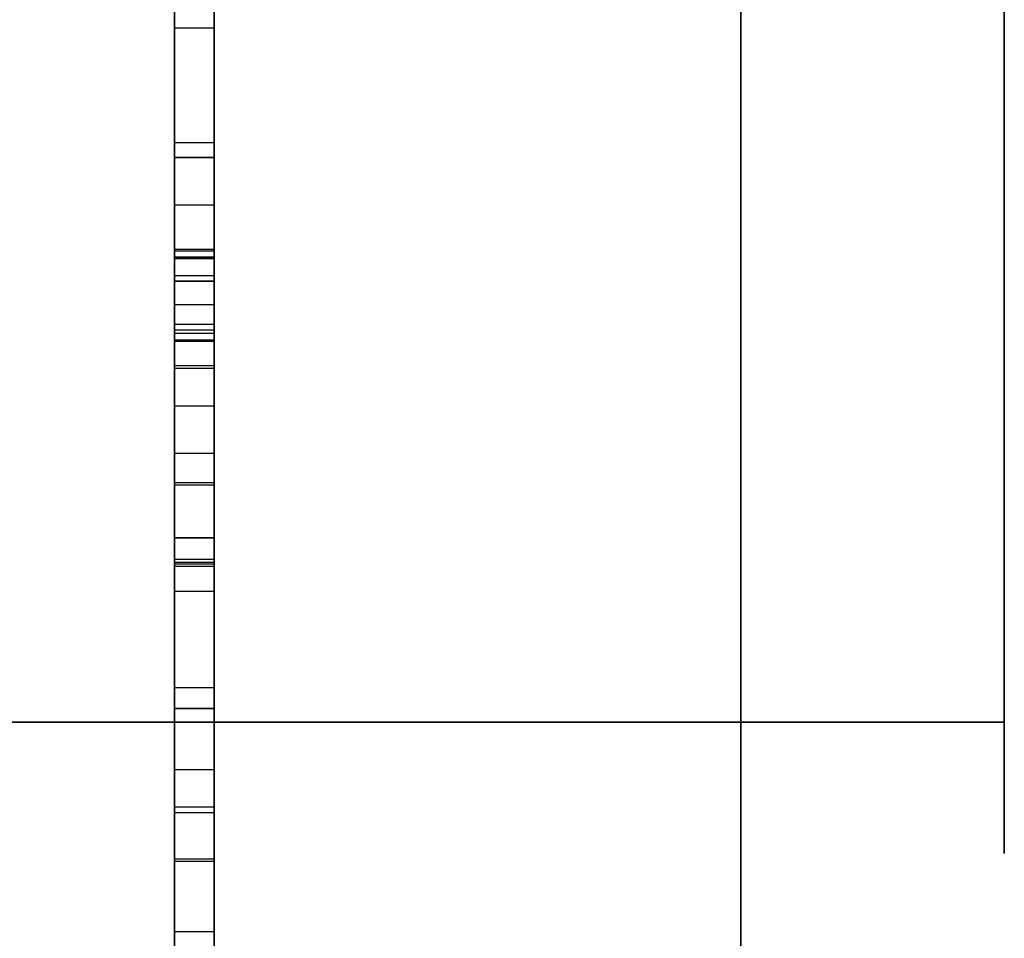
# Model space of a CAD drawing. Header units: millimetres. Extents: x 0 to 1524, y 0 to 1016.
# Tile 292 of 352: x 1394.218 to 1394.965, y 393.902 to 394.6. Entities that reach past the tile are written whole.
import ezdxf

# ---------------------------------------------------------------- set-up
doc = ezdxf.new("R2010")
doc.units = ezdxf.units.MM
doc.header["$LTSCALE"] = 83.82
doc.layers.get('0').update_dxf_attribs({"linetype": 'CONTINUOUS'})

msp = doc.modelspace()

# ---------------------------------------------------------------- linework, layer by layer
at = {"color": 6, "linetype": 'CONTINUOUS'}
for p, q in [((1394.36537, 400.25665), (1394.36537, 393.75665)), ((1394.36537, 393.75665), (1394.36537, 400.25665)), ((1394.36537, 400.25665), (1394.36537, 393.75665)), ((1394.36537, 393.75665), (1394.36537, 400.25665)), ((1394.36537, 400.25665), (1394.36537, 393.75665)), ((1394.36537, 393.75665), (1394.36537, 400.25665)), ((1394.36537, 400.25665), (1394.36537, 393.75665)), ((1394.36537, 393.75665), (1394.36537, 400.25665)), ((1394.76537, 394.86665), (1394.76537, 394.06665)), ((1394.76537, 394.06665), (1394.76537, 394.86665)), ((1394.76537, 394.86665), (1394.76537, 394.06665)), ((1394.76537, 394.86665), (1394.76537, 394.06665)), ((1394.76537, 394.86665), (1394.76537, 394.06665)), ((1394.76537, 394.06665), (1394.76537, 394.86665)), ((1394.76537, 394.86665), (1394.76537, 394.06665)), ((1394.76537, 394.86665), (1394.76537, 394.06665)), ((1394.76537, 394.86665), (1394.76537, 394.06665)), ((1394.76537, 394.06665), (1394.76537, 394.86665)), ((1394.76537, 394.86665), (1394.76537, 394.06665)), ((1394.76537, 394.86665), (1394.76537, 394.06665)), ((1394.76537, 394.86665), (1394.76537, 394.06665)), ((1394.76537, 394.06665), (1394.76537, 394.86665)), ((1394.76537, 394.86665), (1394.76537, 394.06665)), ((1394.76537, 394.86665), (1394.76537, 394.06665)), ((1394.96537, 394.86665), (1394.96537, 394.06665)), ((1394.96537, 394.06665), (1394.96537, 394.86665)), ((1394.96537, 394.86665), (1394.96537, 394.06665)), ((1394.96537, 394.06665), (1394.96537, 394.86665)), ((1394.96537, 394.86665), (1394.96537, 394.06665)), ((1394.96537, 394.06665), (1394.96537, 394.86665)), ((1394.96537, 394.86665), (1394.96537, 394.06665)), ((1394.96537, 394.06665), (1394.96537, 394.86665)), ((1394.33537, 394.66962), (1394.33537, 394.59369)), ((1394.33537, 394.66962), (1394.33537, 394.59369)), ((1394.33537, 394.66962), (1394.33537, 394.59369)), ((1394.33537, 394.66962), (1394.33537, 394.59369)), ((1394.36537, 394.59369), (1394.36537, 394.66962)), ((1394.36537, 394.59369), (1394.36537, 394.66962)), ((1394.36537, 394.59369), (1394.36537, 394.66962)), ((1394.36537, 394.59369), (1394.36537, 394.66962)), ((1394.33537, 394.41985), (1394.33537, 394.62239)), ((1394.33537, 394.41985), (1394.33537, 394.62239)), ((1394.33537, 394.41985), (1394.33537, 394.62239)), ((1394.33537, 394.41985), (1394.33537, 394.62239)), ((1394.36537, 394.62239), (1394.36537, 394.41985)), ((1394.36537, 394.62239), (1394.36537, 394.41985)), ((1394.36537, 394.62239), (1394.36537, 394.41985)), ((1394.36537, 394.62239), (1394.36537, 394.41985)), ((1394.33537, 394.59369), (1394.33537, 394.41846)), ((1394.36537, 394.59369), (1394.33537, 394.59369)), ((1394.33537, 394.59369), (1394.33537, 394.41846)), ((1394.36537, 394.59369), (1394.33537, 394.59369)), ((1394.33537, 394.59369), (1394.33537, 394.41846)), ((1394.36537, 394.59369), (1394.33537, 394.59369)), ((1394.33537, 394.59369), (1394.33537, 394.41846)), ((1394.36537, 394.59369), (1394.33537, 394.59369)), ((1394.36537, 394.41846), (1394.36537, 394.59369)), ((1394.36537, 394.41846), (1394.36537, 394.59369)), ((1394.36537, 394.41846), (1394.36537, 394.59369)), ((1394.36537, 394.41846), (1394.36537, 394.59369)), ((1394.33537, 394.50665), (1394.33537, 394.49554)), ((1394.33537, 394.49554), (1394.33537, 394.50665)), ((1394.36537, 394.50665), (1394.33537, 394.50665)), ((1394.33537, 394.50665), (1394.33537, 394.49554)), ((1394.33537, 394.49554), (1394.33537, 394.50665)), ((1394.36537, 394.50665), (1394.33537, 394.50665)), ((1394.33537, 394.50665), (1394.33537, 394.49554)), ((1394.33537, 394.49554), (1394.33537, 394.50665)), ((1394.36537, 394.50665), (1394.33537, 394.50665)), ((1394.33537, 394.50665), (1394.33537, 394.49554)), ((1394.33537, 394.49554), (1394.33537, 394.50665)), ((1394.36537, 394.50665), (1394.33537, 394.50665)), ((1394.36537, 394.50665), (1394.36537, 394.49554)), ((1394.36537, 394.49554), (1394.36537, 394.50665)), ((1394.36537, 394.50665), (1394.36537, 394.49554)), ((1394.36537, 394.49554), (1394.36537, 394.50665)), ((1394.36537, 394.50665), (1394.36537, 394.49554)), ((1394.36537, 394.49554), (1394.36537, 394.50665)), ((1394.36537, 394.50665), (1394.36537, 394.49554)), ((1394.36537, 394.49554), (1394.36537, 394.50665)), ((1394.33537, 394.49554), (1394.33537, 394.4592)), ((1394.36537, 394.49554), (1394.33537, 394.49554)), ((1394.33537, 394.49554), (1394.33537, 394.4592)), ((1394.36537, 394.49554), (1394.33537, 394.49554)), ((1394.33537, 394.49554), (1394.33537, 394.4592)), ((1394.36537, 394.49554), (1394.33537, 394.49554)), ((1394.33537, 394.49554), (1394.33537, 394.4592)), ((1394.36537, 394.49554), (1394.33537, 394.49554)), ((1394.36537, 394.4592), (1394.36537, 394.49554)), ((1394.36537, 394.4592), (1394.36537, 394.49554)), ((1394.36537, 394.4592), (1394.36537, 394.49554)), ((1394.36537, 394.4592), (1394.36537, 394.49554)), ((1394.33537, 394.42587), (1394.33537, 394.18652)), ((1394.33537, 394.42587), (1394.33537, 394.18652)), ((1394.33537, 394.42587), (1394.33537, 394.18652)), ((1394.33537, 394.42587), (1394.33537, 394.18652)), ((1394.33537, 394.24832), (1394.33537, 394.42425)), ((1394.33537, 394.24832), (1394.33537, 394.42425)), ((1394.33537, 394.24832), (1394.33537, 394.42425)), ((1394.33537, 394.24832), (1394.33537, 394.42425)), ((1394.36537, 394.18652), (1394.36537, 394.42587)), ((1394.36537, 394.18652), (1394.36537, 394.42587)), ((1394.36537, 394.18652), (1394.36537, 394.42587)), ((1394.36537, 394.18652), (1394.36537, 394.42587)), ((1394.36537, 394.42425), (1394.36537, 394.24832)), ((1394.36537, 394.42425), (1394.36537, 394.24832)), ((1394.36537, 394.42425), (1394.36537, 394.24832)), ((1394.36537, 394.42425), (1394.36537, 394.24832)), ((1394.33537, 394.18466), (1394.33537, 394.41985)), ((1394.36537, 394.41985), (1394.33537, 394.41985)), ((1394.33537, 394.18466), (1394.33537, 394.41985)), ((1394.36537, 394.41985), (1394.33537, 394.41985)), ((1394.33537, 394.18466), (1394.33537, 394.41985)), ((1394.36537, 394.41985), (1394.33537, 394.41985)), ((1394.33537, 394.18466), (1394.33537, 394.41985)), ((1394.36537, 394.41985), (1394.33537, 394.41985)), ((1394.33537, 394.41979), (1394.33537, 393.82229)), ((1394.33537, 393.73313), (1394.33537, 394.41979)), ((1394.33537, 394.41979), (1394.33537, 393.82229)), ((1394.33537, 393.73313), (1394.33537, 394.41979)), ((1394.33537, 394.41979), (1394.33537, 393.82229)), ((1394.33537, 393.73313), (1394.33537, 394.41979)), ((1394.33537, 394.41979), (1394.33537, 393.82229)), ((1394.33537, 393.73313), (1394.33537, 394.41979)), ((1394.33537, 394.41846), (1394.33537, 394.24647)), ((1394.36537, 394.41846), (1394.33537, 394.41846)), ((1394.33537, 394.41846), (1394.33537, 394.24647)), ((1394.36537, 394.41846), (1394.33537, 394.41846)), ((1394.33537, 394.41846), (1394.33537, 394.24647)), ((1394.36537, 394.41846), (1394.33537, 394.41846)), ((1394.33537, 394.41846), (1394.33537, 394.24647)), ((1394.36537, 394.41846), (1394.33537, 394.41846)), ((1394.36537, 394.41985), (1394.36537, 394.18466)), ((1394.36537, 394.41985), (1394.36537, 394.18466)), ((1394.36537, 394.41985), (1394.36537, 394.18466)), ((1394.36537, 394.41985), (1394.36537, 394.18466)), ((1394.36537, 394.41979), (1394.36537, 393.73313)), ((1394.36537, 393.82229), (1394.36537, 394.41979)), ((1394.36537, 394.41979), (1394.36537, 393.73313)), ((1394.36537, 393.82229), (1394.36537, 394.41979)), ((1394.36537, 394.41979), (1394.36537, 393.73313)), ((1394.36537, 393.82229), (1394.36537, 394.41979)), ((1394.36537, 394.41979), (1394.36537, 393.73313)), ((1394.36537, 393.82229), (1394.36537, 394.41979)), ((1394.36537, 394.24647), (1394.36537, 394.41846)), ((1394.36537, 394.24647), (1394.36537, 394.41846)), ((1394.36537, 394.24647), (1394.36537, 394.41846)), ((1394.36537, 394.24647), (1394.36537, 394.41846)), ((1394.33537, 394.4056), (1394.33537, 394.38383)), ((1394.33537, 394.35562), (1394.33537, 394.4056)), ((1394.36537, 394.4056), (1394.33537, 394.4056)), ((1394.36537, 394.4056), (1394.33537, 394.4056)), ((1394.33537, 394.4056), (1394.33537, 394.38383)), ((1394.33537, 394.35562), (1394.33537, 394.4056)), ((1394.36537, 394.4056), (1394.33537, 394.4056)), ((1394.36537, 394.4056), (1394.33537, 394.4056)), ((1394.33537, 394.4056), (1394.33537, 394.38383)), ((1394.33537, 394.35562), (1394.33537, 394.4056)), ((1394.36537, 394.4056), (1394.33537, 394.4056)), ((1394.36537, 394.4056), (1394.33537, 394.4056)), ((1394.33537, 394.4056), (1394.33537, 394.38383)), ((1394.33537, 394.35562), (1394.33537, 394.4056)), ((1394.36537, 394.4056), (1394.33537, 394.4056)), ((1394.36537, 394.4056), (1394.33537, 394.4056)), ((1394.36537, 394.4056), (1394.36537, 394.35562)), ((1394.36537, 394.4056), (1394.36537, 394.38383)), ((1394.36537, 394.4056), (1394.36537, 394.35562)), ((1394.36537, 394.4056), (1394.36537, 394.38383)), ((1394.36537, 394.4056), (1394.36537, 394.35562)), ((1394.36537, 394.4056), (1394.36537, 394.38383)), ((1394.36537, 394.4056), (1394.36537, 394.35562)), ((1394.36537, 394.4056), (1394.36537, 394.38383)), ((1394.33537, 394.38383), (1394.33537, 394.35675)), ((1394.33537, 394.38383), (1394.36537, 394.38383)), ((1394.33537, 394.38383), (1394.33537, 394.35675)), ((1394.33537, 394.38383), (1394.36537, 394.38383)), ((1394.33537, 394.38383), (1394.33537, 394.35675)), ((1394.33537, 394.38383), (1394.36537, 394.38383)), ((1394.33537, 394.38383), (1394.33537, 394.35675)), ((1394.33537, 394.38383), (1394.36537, 394.38383)), ((1394.36537, 394.35675), (1394.36537, 394.38383)), ((1394.36537, 394.35675), (1394.36537, 394.38383)), ((1394.36537, 394.35675), (1394.36537, 394.38383)), ((1394.36537, 394.35675), (1394.36537, 394.38383)), ((1394.33537, 394.36868), (1394.33537, 394.18794)), ((1394.33537, 394.36207), (1394.33537, 394.36868)), ((1394.36537, 394.36868), (1394.33537, 394.36868)), ((1394.33537, 394.36868), (1394.33537, 394.18794)), ((1394.33537, 394.36207), (1394.33537, 394.36868)), ((1394.36537, 394.36868), (1394.33537, 394.36868)), ((1394.33537, 394.36868), (1394.33537, 394.18794)), ((1394.33537, 394.36207), (1394.33537, 394.36868)), ((1394.36537, 394.36868), (1394.33537, 394.36868)), ((1394.33537, 394.36868), (1394.33537, 394.18794)), ((1394.33537, 394.36207), (1394.33537, 394.36868)), ((1394.36537, 394.36868), (1394.33537, 394.36868)), ((1394.33537, 394.36449), (1394.33537, 394.33724)), ((1394.33537, 394.36449), (1394.33537, 393.75828)), ((1394.33537, 394.36449), (1394.33537, 394.33724)), ((1394.33537, 394.36449), (1394.33537, 393.75828)), ((1394.33537, 394.36449), (1394.33537, 394.33724)), ((1394.33537, 394.36449), (1394.33537, 393.75828)), ((1394.33537, 394.36449), (1394.33537, 394.33724)), ((1394.33537, 394.36449), (1394.33537, 393.75828)), ((1394.36537, 394.36868), (1394.36537, 394.36207)), ((1394.36537, 394.18794), (1394.36537, 394.36868)), ((1394.36537, 394.36868), (1394.36537, 394.36207)), ((1394.36537, 394.18794), (1394.36537, 394.36868)), ((1394.36537, 394.36868), (1394.36537, 394.36207)), ((1394.36537, 394.18794), (1394.36537, 394.36868)), ((1394.36537, 394.36868), (1394.36537, 394.36207)), ((1394.36537, 394.18794), (1394.36537, 394.36868)), ((1394.36537, 394.33724), (1394.36537, 394.36449)), ((1394.36537, 394.36449), (1394.36537, 393.75828)), ((1394.36537, 394.33724), (1394.36537, 394.36449)), ((1394.36537, 394.36449), (1394.36537, 393.75828)), ((1394.36537, 394.33724), (1394.36537, 394.36449)), ((1394.36537, 394.36449), (1394.36537, 393.75828)), ((1394.36537, 394.33724), (1394.36537, 394.36449)), ((1394.36537, 394.36449), (1394.36537, 393.75828)), ((1394.33537, 394.35675), (1394.33537, 394.27065)), ((1394.36537, 394.35675), (1394.33537, 394.35675)), ((1394.33537, 394.35675), (1394.33537, 394.27065)), ((1394.36537, 394.35675), (1394.33537, 394.35675)), ((1394.33537, 394.35675), (1394.33537, 394.27065)), ((1394.36537, 394.35675), (1394.33537, 394.35675)), ((1394.33537, 394.35675), (1394.33537, 394.27065)), ((1394.36537, 394.35675), (1394.33537, 394.35675)), ((1394.36537, 394.35562), (1394.33537, 394.35562)), ((1394.33537, 394.1902), (1394.33537, 394.35562)), ((1394.36537, 394.35562), (1394.33537, 394.35562)), ((1394.33537, 394.1902), (1394.33537, 394.35562)), ((1394.36537, 394.35562), (1394.33537, 394.35562)), ((1394.33537, 394.1902), (1394.33537, 394.35562)), ((1394.36537, 394.35562), (1394.33537, 394.35562)), ((1394.33537, 394.1902), (1394.33537, 394.35562)), ((1394.36537, 394.27065), (1394.36537, 394.35675)), ((1394.36537, 394.27065), (1394.36537, 394.35675)), ((1394.36537, 394.27065), (1394.36537, 394.35675)), ((1394.36537, 394.27065), (1394.36537, 394.35675)), ((1394.36537, 394.35562), (1394.36537, 394.1902)), ((1394.36537, 394.35562), (1394.36537, 394.1902)), ((1394.36537, 394.35562), (1394.36537, 394.1902)), ((1394.36537, 394.35562), (1394.36537, 394.1902)), ((1394.33537, 394.33724), (1394.33537, 394.20665)), ((1394.36537, 394.33724), (1394.33537, 394.33724)), ((1394.33537, 394.33724), (1394.33537, 394.20665)), ((1394.36537, 394.33724), (1394.33537, 394.33724)), ((1394.33537, 394.33724), (1394.33537, 394.20665)), ((1394.36537, 394.33724), (1394.33537, 394.33724)), ((1394.33537, 394.33724), (1394.33537, 394.20665)), ((1394.36537, 394.33724), (1394.33537, 394.33724)), ((1394.33537, 394.20665), (1394.33537, 394.33514)), ((1394.33537, 394.20665), (1394.33537, 394.33514)), ((1394.33537, 394.20665), (1394.33537, 394.33514)), ((1394.33537, 394.20665), (1394.33537, 394.33514)), ((1394.36537, 394.20665), (1394.36537, 394.33724)), ((1394.36537, 394.20665), (1394.36537, 394.33724)), ((1394.36537, 394.20665), (1394.36537, 394.33724)), ((1394.36537, 394.20665), (1394.36537, 394.33724)), ((1394.36537, 394.33514), (1394.36537, 394.20665)), ((1394.36537, 394.33514), (1394.36537, 394.20665)), ((1394.36537, 394.33514), (1394.36537, 394.20665)), ((1394.36537, 394.33514), (1394.36537, 394.20665)), ((1394.33537, 394.30661), (1394.33537, 393.90725)), ((1394.33537, 393.90725), (1394.33537, 394.30661)), ((1394.36537, 394.30661), (1394.33537, 394.30661)), ((1394.33537, 394.30661), (1394.33537, 393.90725)), ((1394.33537, 393.90725), (1394.33537, 394.30661)), ((1394.36537, 394.30661), (1394.33537, 394.30661)), ((1394.33537, 394.30661), (1394.33537, 393.90725)), ((1394.33537, 393.90725), (1394.33537, 394.30661)), ((1394.36537, 394.30661), (1394.33537, 394.30661)), ((1394.33537, 394.30661), (1394.33537, 393.90725)), ((1394.33537, 393.90725), (1394.33537, 394.30661)), ((1394.36537, 394.30661), (1394.33537, 394.30661)), ((1394.36537, 394.30661), (1394.36537, 393.90725)), ((1394.36537, 393.90725), (1394.36537, 394.30661)), ((1394.36537, 394.30661), (1394.36537, 393.90725)), ((1394.36537, 393.90725), (1394.36537, 394.30661)), ((1394.36537, 394.30661), (1394.36537, 393.90725)), ((1394.36537, 393.90725), (1394.36537, 394.30661)), ((1394.36537, 394.30661), (1394.36537, 393.90725)), ((1394.36537, 393.90725), (1394.36537, 394.30661)), ((1394.33537, 394.16591), (1394.33537, 394.24832)), ((1394.36537, 394.24832), (1394.33537, 394.24832)), ((1394.33537, 394.16591), (1394.33537, 394.24832)), ((1394.36537, 394.24832), (1394.33537, 394.24832)), ((1394.33537, 394.16591), (1394.33537, 394.24832)), ((1394.36537, 394.24832), (1394.33537, 394.24832)), ((1394.33537, 394.16591), (1394.33537, 394.24832)), ((1394.36537, 394.24832), (1394.33537, 394.24832)), ((1394.33537, 394.24647), (1394.33537, 394.16591)), ((1394.36537, 394.24647), (1394.33537, 394.24647)), ((1394.33537, 394.24647), (1394.33537, 394.16591)), ((1394.36537, 394.24647), (1394.33537, 394.24647)), ((1394.33537, 394.24647), (1394.33537, 394.16591)), ((1394.36537, 394.24647), (1394.33537, 394.24647)), ((1394.33537, 394.24647), (1394.33537, 394.16591)), ((1394.36537, 394.24647), (1394.33537, 394.24647)), ((1394.36537, 394.24832), (1394.36537, 394.16591)), ((1394.36537, 394.24832), (1394.36537, 394.16591)), ((1394.36537, 394.24832), (1394.36537, 394.16591)), ((1394.36537, 394.24832), (1394.36537, 394.16591)), ((1394.36537, 394.16591), (1394.36537, 394.24647)), ((1394.36537, 394.16591), (1394.36537, 394.24647)), ((1394.36537, 394.16591), (1394.36537, 394.24647)), ((1394.36537, 394.16591), (1394.36537, 394.24647)), ((1394.33537, 394.20665), (1394.36537, 394.20665)), ((1394.33537, 394.20665), (1394.36537, 394.20665)), ((1394.33537, 394.20665), (1394.36537, 394.20665)), ((1394.33537, 394.20665), (1394.36537, 394.20665)), ((1394.36537, 394.1902), (1394.33537, 394.1902)), ((1394.33537, 394.03027), (1394.33537, 394.1902)), ((1394.36537, 394.1902), (1394.33537, 394.1902)), ((1394.33537, 394.03027), (1394.33537, 394.1902)), ((1394.36537, 394.1902), (1394.33537, 394.1902)), ((1394.33537, 394.03027), (1394.33537, 394.1902)), ((1394.36537, 394.1902), (1394.33537, 394.1902)), ((1394.33537, 394.03027), (1394.33537, 394.1902)), ((1394.33537, 394.18794), (1394.33537, 393.99754)), ((1394.36537, 394.18794), (1394.33537, 394.18794)), ((1394.33537, 394.18794), (1394.33537, 393.99754)), ((1394.36537, 394.18794), (1394.33537, 394.18794)), ((1394.33537, 394.18794), (1394.33537, 393.99754)), ((1394.36537, 394.18794), (1394.33537, 394.18794)), ((1394.33537, 394.18794), (1394.33537, 393.99754)), ((1394.36537, 394.18794), (1394.33537, 394.18794)), ((1394.33537, 394.18652), (1394.33537, 394.07702)), ((1394.36537, 394.18652), (1394.33537, 394.18652)), ((1394.33537, 394.18652), (1394.33537, 394.07702)), ((1394.36537, 394.18652), (1394.33537, 394.18652)), ((1394.33537, 394.18652), (1394.33537, 394.07702)), ((1394.36537, 394.18652), (1394.33537, 394.18652)), ((1394.33537, 394.18652), (1394.33537, 394.07702)), ((1394.36537, 394.18652), (1394.33537, 394.18652)), ((1394.33537, 394.07702), (1394.33537, 394.18466)), ((1394.36537, 394.18466), (1394.33537, 394.18466)), ((1394.33537, 394.07702), (1394.33537, 394.18466)), ((1394.36537, 394.18466), (1394.33537, 394.18466)), ((1394.33537, 394.07702), (1394.33537, 394.18466)), ((1394.36537, 394.18466), (1394.33537, 394.18466)), ((1394.33537, 394.07702), (1394.33537, 394.18466)), ((1394.36537, 394.18466), (1394.33537, 394.18466)), ((1394.36537, 394.1902), (1394.36537, 394.03027)), ((1394.36537, 394.1902), (1394.36537, 394.03027)), ((1394.36537, 394.1902), (1394.36537, 394.03027)), ((1394.36537, 394.1902), (1394.36537, 394.03027)), ((1394.36537, 393.99754), (1394.36537, 394.18794)), ((1394.36537, 393.99754), (1394.36537, 394.18794)), ((1394.36537, 393.99754), (1394.36537, 394.18794)), ((1394.36537, 393.99754), (1394.36537, 394.18794)), ((1394.36537, 394.07702), (1394.36537, 394.18652)), ((1394.36537, 394.07702), (1394.36537, 394.18652)), ((1394.36537, 394.07702), (1394.36537, 394.18652)), ((1394.36537, 394.07702), (1394.36537, 394.18652)), ((1394.36537, 394.18466), (1394.36537, 394.07702)), ((1394.36537, 394.18466), (1394.36537, 394.07702)), ((1394.36537, 394.18466), (1394.36537, 394.07702)), ((1394.36537, 394.18466), (1394.36537, 394.07702)), ((1394.36537, 394.16591), (1394.33537, 394.16591)), ((1394.36537, 394.16591), (1394.33537, 394.16591)), ((1394.36537, 394.16591), (1394.33537, 394.16591)), ((1394.36537, 394.16591), (1394.33537, 394.16591)), ((1394.33537, 394.07702), (1394.33537, 394.09253)), ((1394.33537, 394.07702), (1394.33537, 394.09253)), ((1394.33537, 394.07702), (1394.33537, 394.09253)), ((1394.33537, 394.07702), (1394.33537, 394.09253)), ((1394.36537, 394.09253), (1394.36537, 394.07702)), ((1394.36537, 394.09253), (1394.36537, 394.07702)), ((1394.36537, 394.09253), (1394.36537, 394.07702)), ((1394.36537, 394.09253), (1394.36537, 394.07702)), ((1394.36537, 394.07702), (1394.33537, 394.07702)), ((1394.36537, 394.07702), (1394.33537, 394.07702)), ((1394.36537, 394.07702), (1394.33537, 394.07702)), ((1394.36537, 394.07702), (1394.33537, 394.07702)), ((1394.76537, 394.06665), (1392.92145, 394.06665)), ((1392.92145, 394.06665), (1394.76537, 394.06665)), ((1394.76537, 394.06665), (1392.92145, 394.06665)), ((1392.92145, 394.06665), (1394.76537, 394.06665)), ((1394.76537, 394.06665), (1392.92145, 394.06665)), ((1392.92145, 394.06665), (1394.76537, 394.06665)), ((1394.76537, 394.06665), (1392.92145, 394.06665)), ((1392.92145, 394.06665), (1394.76537, 394.06665)), ((1392.96537, 394.06665), (1394.76537, 394.06665)), ((1394.76537, 394.06665), (1392.96537, 394.06665)), ((1392.96537, 394.06665), (1394.76537, 394.06665)), ((1394.76537, 394.06665), (1392.96537, 394.06665)), ((1392.96537, 394.06665), (1394.76537, 394.06665)), ((1394.76537, 394.06665), (1392.96537, 394.06665)), ((1392.96537, 394.06665), (1394.76537, 394.06665)), ((1394.76537, 394.06665), (1392.96537, 394.06665)), ((1394.76537, 394.06665), (1394.76537, 393.75665)), ((1394.76537, 393.75665), (1394.76537, 394.06665)), ((1394.76537, 394.06665), (1394.76537, 393.75665)), ((1394.76537, 393.75665), (1394.76537, 394.06665)), ((1394.76537, 394.06665), (1394.76537, 393.75665)), ((1394.76537, 393.75665), (1394.76537, 394.06665)), ((1394.76537, 394.06665), (1394.76537, 393.75665)), ((1394.76537, 393.75665), (1394.76537, 394.06665)), ((1394.76537, 394.06665), (1394.76537, 393.75665)), ((1394.76537, 393.75665), (1394.76537, 394.06665)), ((1394.76537, 394.06665), (1394.76537, 393.75665)), ((1394.76537, 393.75665), (1394.76537, 394.06665)), ((1394.76537, 394.06665), (1394.76537, 393.75665)), ((1394.76537, 393.75665), (1394.76537, 394.06665)), ((1394.76537, 394.06665), (1394.76537, 393.75665)), ((1394.76537, 393.75665), (1394.76537, 394.06665)), ((1394.36537, 394.03027), (1394.33537, 394.03027)), ((1394.33537, 393.96062), (1394.33537, 394.03027)), ((1394.36537, 394.03027), (1394.33537, 394.03027)), ((1394.33537, 393.96062), (1394.33537, 394.03027)), ((1394.36537, 394.03027), (1394.33537, 394.03027)), ((1394.33537, 393.96062), (1394.33537, 394.03027)), ((1394.36537, 394.03027), (1394.33537, 394.03027)), ((1394.33537, 393.96062), (1394.33537, 394.03027)), ((1394.36537, 394.03027), (1394.36537, 393.96062)), ((1394.36537, 394.03027), (1394.36537, 393.96062)), ((1394.36537, 394.03027), (1394.36537, 393.96062)), ((1394.36537, 394.03027), (1394.36537, 393.96062)), ((1394.33537, 393.99754), (1394.33537, 394.00189)), ((1394.33537, 393.99754), (1394.33537, 394.00189)), ((1394.33537, 393.99754), (1394.33537, 394.00189)), ((1394.33537, 393.99754), (1394.33537, 394.00189)), ((1394.36537, 393.99754), (1394.33537, 393.99754)), ((1394.36537, 393.99754), (1394.33537, 393.99754)), ((1394.36537, 393.99754), (1394.33537, 393.99754)), ((1394.36537, 393.99754), (1394.33537, 393.99754)), ((1394.36537, 394.00189), (1394.36537, 393.99754)), ((1394.36537, 394.00189), (1394.36537, 393.99754)), ((1394.36537, 394.00189), (1394.36537, 393.99754)), ((1394.36537, 394.00189), (1394.36537, 393.99754)), ((1394.33537, 393.96271), (1394.33537, 393.96062)), ((1394.33537, 393.96271), (1394.33537, 393.96062)), ((1394.33537, 393.96271), (1394.33537, 393.96062)), ((1394.33537, 393.96271), (1394.33537, 393.96062)), ((1394.36537, 393.96062), (1394.33537, 393.96062)), ((1394.36537, 393.96062), (1394.33537, 393.96062)), ((1394.36537, 393.96062), (1394.33537, 393.96062)), ((1394.36537, 393.96062), (1394.33537, 393.96062)), ((1394.36537, 393.96062), (1394.36537, 393.96271)), ((1394.36537, 393.96062), (1394.36537, 393.96271)), ((1394.36537, 393.96062), (1394.36537, 393.96271)), ((1394.36537, 393.96062), (1394.36537, 393.96271)), ((1394.36537, 393.90725), (1394.33537, 393.90725)), ((1394.36537, 393.90725), (1394.33537, 393.90725)), ((1394.36537, 393.90725), (1394.33537, 393.90725)), ((1394.36537, 393.90725), (1394.33537, 393.90725)), ((1394.36537, 393.90725), (1394.33537, 393.90725)), ((1394.36537, 393.90725), (1394.33537, 393.90725)), ((1394.36537, 393.90725), (1394.33537, 393.90725)), ((1394.36537, 393.90725), (1394.33537, 393.90725))]:
    msp.add_line(p, q, dxfattribs=at)
at = {"color": 7, "linetype": 'CONTINUOUS'}
for p, q in [((1394.33537, 394.13466), (1394.33537, 395.23814)), ((1394.33537, 394.13466), (1394.33537, 395.23814)), ((1394.33537, 394.13466), (1394.33537, 395.23814)), ((1394.33537, 394.13466), (1394.33537, 395.23814)), ((1394.36537, 395.23814), (1394.36537, 394.13466)), ((1394.36537, 395.23814), (1394.36537, 394.13466)), ((1394.36537, 395.23814), (1394.36537, 394.13466)), ((1394.36537, 395.23814), (1394.36537, 394.13466)), ((1394.33537, 395.01036), (1394.33537, 394.13675)), ((1394.33537, 395.01036), (1394.33537, 394.13675)), ((1394.33537, 395.01036), (1394.33537, 394.13675)), ((1394.33537, 395.01036), (1394.33537, 394.13675)), ((1394.36537, 394.13675), (1394.36537, 395.01036)), ((1394.36537, 394.13675), (1394.36537, 395.01036)), ((1394.36537, 394.13675), (1394.36537, 395.01036)), ((1394.36537, 394.13675), (1394.36537, 395.01036)), ((1394.76537, 394.86665), (1394.76537, 394.06665)), ((1394.76537, 394.06665), (1394.76537, 394.86665)), ((1394.76537, 394.86665), (1394.76537, 394.06665)), ((1394.76537, 394.06665), (1394.76537, 394.86665)), ((1394.76537, 394.86665), (1394.76537, 394.06665)), ((1394.76537, 394.06665), (1394.76537, 394.86665)), ((1394.76537, 394.86665), (1394.76537, 394.06665)), ((1394.76537, 394.06665), (1394.76537, 394.86665)), ((1394.96537, 394.06665), (1394.96537, 394.86665)), ((1394.96537, 394.86665), (1394.96537, 394.06665)), ((1394.96537, 394.06665), (1394.96537, 394.86665)), ((1394.96537, 394.86665), (1394.96537, 394.06665)), ((1394.96537, 394.06665), (1394.96537, 394.86665)), ((1394.96537, 394.86665), (1394.96537, 394.06665)), ((1394.96537, 394.06665), (1394.96537, 394.86665)), ((1394.96537, 394.86665), (1394.96537, 394.06665)), ((1394.76537, 393.96665), (1394.76537, 394.70665)), ((1394.76537, 394.70665), (1394.76537, 393.96665)), ((1394.76537, 393.96665), (1394.76537, 394.70665)), ((1394.76537, 394.70665), (1394.76537, 393.96665)), ((1394.76537, 393.96665), (1394.76537, 394.70665)), ((1394.76537, 394.70665), (1394.76537, 393.96665)), ((1394.76537, 393.96665), (1394.76537, 394.70665)), ((1394.76537, 394.70665), (1394.76537, 393.96665)), ((1394.96537, 394.70665), (1394.96537, 393.96665)), ((1394.96537, 393.96665), (1394.96537, 394.70665)), ((1394.96537, 394.70665), (1394.96537, 393.96665)), ((1394.96537, 393.96665), (1394.96537, 394.70665)), ((1394.96537, 394.70665), (1394.96537, 393.96665)), ((1394.96537, 393.96665), (1394.96537, 394.70665)), ((1394.96537, 394.70665), (1394.96537, 393.96665)), ((1394.96537, 393.96665), (1394.96537, 394.70665)), ((1394.33537, 394.4592), (1394.33537, 394.49554)), ((1394.33537, 394.49554), (1394.36537, 394.49554)), ((1394.33537, 394.4592), (1394.33537, 394.49554)), ((1394.33537, 394.49554), (1394.36537, 394.49554)), ((1394.33537, 394.4592), (1394.33537, 394.49554)), ((1394.33537, 394.49554), (1394.36537, 394.49554)), ((1394.33537, 394.4592), (1394.33537, 394.49554)), ((1394.33537, 394.49554), (1394.36537, 394.49554)), ((1394.36537, 394.49554), (1394.36537, 394.4592)), ((1394.36537, 394.49554), (1394.36537, 394.4592)), ((1394.36537, 394.49554), (1394.36537, 394.4592)), ((1394.36537, 394.49554), (1394.36537, 394.4592)), ((1394.33537, 394.4592), (1394.33537, 394.42587)), ((1394.33537, 394.42425), (1394.33537, 394.4592)), ((1394.36537, 394.4592), (1394.33537, 394.4592)), ((1394.33537, 394.4592), (1394.33537, 394.42587)), ((1394.33537, 394.42425), (1394.33537, 394.4592)), ((1394.36537, 394.4592), (1394.33537, 394.4592)), ((1394.33537, 394.4592), (1394.33537, 394.42587)), ((1394.33537, 394.42425), (1394.33537, 394.4592)), ((1394.36537, 394.4592), (1394.33537, 394.4592)), ((1394.33537, 394.4592), (1394.33537, 394.42587)), ((1394.33537, 394.42425), (1394.33537, 394.4592)), ((1394.36537, 394.4592), (1394.33537, 394.4592)), ((1394.36537, 394.4592), (1394.36537, 394.42425)), ((1394.36537, 394.42587), (1394.36537, 394.4592)), ((1394.36537, 394.4592), (1394.36537, 394.42425)), ((1394.36537, 394.42587), (1394.36537, 394.4592)), ((1394.36537, 394.4592), (1394.36537, 394.42425)), ((1394.36537, 394.42587), (1394.36537, 394.4592)), ((1394.36537, 394.4592), (1394.36537, 394.42425)), ((1394.36537, 394.42587), (1394.36537, 394.4592)), ((1394.33537, 394.42587), (1394.36537, 394.42587)), ((1394.33537, 394.42587), (1394.36537, 394.42587)), ((1394.33537, 394.42587), (1394.36537, 394.42587)), ((1394.33537, 394.42587), (1394.36537, 394.42587)), ((1394.36537, 394.42425), (1394.33537, 394.42425)), ((1394.36537, 394.42425), (1394.33537, 394.42425)), ((1394.36537, 394.42425), (1394.33537, 394.42425)), ((1394.36537, 394.42425), (1394.33537, 394.42425)), ((1394.33537, 394.41979), (1394.36537, 394.41979)), ((1394.36537, 394.41979), (1394.33537, 394.41979)), ((1394.33537, 394.41979), (1394.36537, 394.41979)), ((1394.36537, 394.41979), (1394.33537, 394.41979)), ((1394.33537, 394.41979), (1394.36537, 394.41979)), ((1394.36537, 394.41979), (1394.33537, 394.41979)), ((1394.33537, 394.41979), (1394.36537, 394.41979)), ((1394.36537, 394.41979), (1394.33537, 394.41979)), ((1394.33537, 394.40141), (1394.36537, 394.40141)), ((1394.36537, 394.40141), (1394.33537, 394.40141)), ((1394.33537, 394.20665), (1394.33537, 394.40141)), ((1394.33537, 394.40141), (1394.33537, 394.20665)), ((1394.33537, 394.40141), (1394.36537, 394.40141)), ((1394.36537, 394.40141), (1394.33537, 394.40141)), ((1394.33537, 394.20665), (1394.33537, 394.40141)), ((1394.33537, 394.40141), (1394.33537, 394.20665)), ((1394.33537, 394.40141), (1394.36537, 394.40141)), ((1394.36537, 394.40141), (1394.33537, 394.40141)), ((1394.33537, 394.20665), (1394.33537, 394.40141)), ((1394.33537, 394.40141), (1394.33537, 394.20665)), ((1394.33537, 394.40141), (1394.36537, 394.40141)), ((1394.36537, 394.40141), (1394.33537, 394.40141)), ((1394.33537, 394.20665), (1394.33537, 394.40141)), ((1394.33537, 394.40141), (1394.33537, 394.20665)), ((1394.36537, 394.40141), (1394.36537, 394.20665)), ((1394.36537, 394.20665), (1394.36537, 394.40141)), ((1394.36537, 394.40141), (1394.36537, 394.20665)), ((1394.36537, 394.20665), (1394.36537, 394.40141)), ((1394.36537, 394.40141), (1394.36537, 394.20665)), ((1394.36537, 394.20665), (1394.36537, 394.40141)), ((1394.36537, 394.40141), (1394.36537, 394.20665)), ((1394.36537, 394.20665), (1394.36537, 394.40141)), ((1394.33537, 394.33514), (1394.33537, 394.36453)), ((1394.33537, 394.33514), (1394.33537, 394.36453)), ((1394.33537, 394.33514), (1394.33537, 394.36453)), ((1394.33537, 394.33514), (1394.33537, 394.36453)), ((1394.33537, 393.74312), (1394.33537, 394.36449)), ((1394.33537, 394.36449), (1394.36537, 394.36449)), ((1394.33537, 394.36449), (1394.36537, 394.36449)), ((1394.33537, 393.74312), (1394.33537, 394.36449)), ((1394.33537, 394.36449), (1394.36537, 394.36449)), ((1394.33537, 394.36449), (1394.36537, 394.36449)), ((1394.33537, 393.74312), (1394.33537, 394.36449)), ((1394.33537, 394.36449), (1394.36537, 394.36449)), ((1394.33537, 394.36449), (1394.36537, 394.36449)), ((1394.33537, 393.74312), (1394.33537, 394.36449)), ((1394.33537, 394.36449), (1394.36537, 394.36449)), ((1394.33537, 394.36449), (1394.36537, 394.36449)), ((1394.36537, 394.36453), (1394.36537, 394.33514)), ((1394.36537, 394.36453), (1394.36537, 394.33514)), ((1394.36537, 394.36453), (1394.36537, 394.33514)), ((1394.36537, 394.36453), (1394.36537, 394.33514)), ((1394.36537, 394.36449), (1394.36537, 393.74312)), ((1394.36537, 394.36449), (1394.36537, 393.74312)), ((1394.36537, 394.36449), (1394.36537, 393.74312)), ((1394.36537, 394.36449), (1394.36537, 393.74312)), ((1394.33537, 394.31854), (1394.33537, 394.36207)), ((1394.33537, 394.36207), (1394.36537, 394.36207)), ((1394.33537, 394.31854), (1394.33537, 394.36207)), ((1394.33537, 394.36207), (1394.36537, 394.36207)), ((1394.33537, 394.31854), (1394.33537, 394.36207)), ((1394.33537, 394.36207), (1394.36537, 394.36207)), ((1394.33537, 394.31854), (1394.33537, 394.36207)), ((1394.33537, 394.36207), (1394.36537, 394.36207)), ((1394.36537, 394.36207), (1394.36537, 394.31854)), ((1394.36537, 394.36207), (1394.36537, 394.31854)), ((1394.36537, 394.36207), (1394.36537, 394.31854)), ((1394.36537, 394.36207), (1394.36537, 394.31854)), ((1394.36537, 394.33514), (1394.33537, 394.33514)), ((1394.36537, 394.33514), (1394.33537, 394.33514)), ((1394.36537, 394.33514), (1394.33537, 394.33514)), ((1394.36537, 394.33514), (1394.33537, 394.33514)), ((1394.33537, 394.00189), (1394.33537, 394.31854)), ((1394.33537, 394.00189), (1394.33537, 394.31854)), ((1394.33537, 394.00189), (1394.33537, 394.31854)), ((1394.33537, 394.00189), (1394.33537, 394.31854)), ((1394.36537, 394.31854), (1394.36537, 394.00189)), ((1394.36537, 394.31854), (1394.36537, 394.00189)), ((1394.36537, 394.31854), (1394.36537, 394.00189)), ((1394.36537, 394.31854), (1394.36537, 394.00189)), ((1394.33537, 394.27065), (1394.33537, 393.76247)), ((1394.36537, 394.27065), (1394.33537, 394.27065)), ((1394.33537, 394.27065), (1394.33537, 393.76247)), ((1394.36537, 394.27065), (1394.33537, 394.27065)), ((1394.33537, 394.27065), (1394.33537, 393.76247)), ((1394.36537, 394.27065), (1394.33537, 394.27065)), ((1394.33537, 394.27065), (1394.33537, 393.76247)), ((1394.36537, 394.27065), (1394.33537, 394.27065)), ((1394.36537, 393.76247), (1394.36537, 394.27065)), ((1394.36537, 393.76247), (1394.36537, 394.27065)), ((1394.36537, 393.76247), (1394.36537, 394.27065)), ((1394.36537, 393.76247), (1394.36537, 394.27065)), ((1394.36537, 394.20665), (1394.33537, 394.20665)), ((1394.33537, 394.20665), (1394.36537, 394.20665)), ((1394.36537, 394.20665), (1394.33537, 394.20665)), ((1394.33537, 394.20665), (1394.36537, 394.20665)), ((1394.36537, 394.20665), (1394.33537, 394.20665)), ((1394.33537, 394.20665), (1394.36537, 394.20665)), ((1394.36537, 394.20665), (1394.33537, 394.20665)), ((1394.33537, 394.20665), (1394.36537, 394.20665)), ((1394.33537, 394.13675), (1394.33537, 394.09277)), ((1394.33537, 394.13675), (1394.33537, 394.09277)), ((1394.33537, 394.13675), (1394.33537, 394.09277)), ((1394.33537, 394.13675), (1394.33537, 394.09277)), ((1394.33537, 394.09253), (1394.33537, 394.13466)), ((1394.33537, 394.09253), (1394.33537, 394.13466)), ((1394.33537, 394.09253), (1394.33537, 394.13466)), ((1394.33537, 394.09253), (1394.33537, 394.13466)), ((1394.36537, 394.09277), (1394.36537, 394.13675)), ((1394.36537, 394.09277), (1394.36537, 394.13675)), ((1394.36537, 394.09277), (1394.36537, 394.13675)), ((1394.36537, 394.09277), (1394.36537, 394.13675)), ((1394.36537, 394.13466), (1394.36537, 394.09253)), ((1394.36537, 394.13466), (1394.36537, 394.09253)), ((1394.36537, 394.13466), (1394.36537, 394.09253)), ((1394.36537, 394.13466), (1394.36537, 394.09253)), ((1394.33537, 394.09277), (1394.33537, 394.07702)), ((1394.33537, 394.09277), (1394.33537, 394.07702)), ((1394.33537, 394.09277), (1394.33537, 394.07702)), ((1394.33537, 394.09277), (1394.33537, 394.07702)), ((1394.36537, 394.09253), (1394.33537, 394.09253)), ((1394.36537, 394.09253), (1394.33537, 394.09253)), ((1394.36537, 394.09253), (1394.33537, 394.09253)), ((1394.36537, 394.09253), (1394.33537, 394.09253)), ((1394.36537, 394.07702), (1394.36537, 394.09277)), ((1394.36537, 394.07702), (1394.36537, 394.09277)), ((1394.36537, 394.07702), (1394.36537, 394.09277)), ((1394.36537, 394.07702), (1394.36537, 394.09277)), ((1394.33537, 394.07702), (1394.36537, 394.07702)), ((1394.33537, 394.07702), (1394.36537, 394.07702)), ((1394.33537, 394.07702), (1394.36537, 394.07702)), ((1394.33537, 394.07702), (1394.36537, 394.07702)), ((1394.76537, 394.06665), (1394.96537, 394.06665)), ((1394.96537, 394.06665), (1394.76537, 394.06665)), ((1394.76537, 394.06665), (1394.76537, 393.96665)), ((1394.96537, 394.06665), (1394.76537, 394.06665)), ((1394.76537, 394.06665), (1394.96537, 394.06665)), ((1394.76537, 393.96665), (1394.76537, 394.06665)), ((1394.76537, 394.06665), (1394.96537, 394.06665)), ((1394.96537, 394.06665), (1394.76537, 394.06665)), ((1394.76537, 394.06665), (1394.76537, 393.96665)), ((1394.96537, 394.06665), (1394.76537, 394.06665)), ((1394.76537, 394.06665), (1394.96537, 394.06665)), ((1394.76537, 393.96665), (1394.76537, 394.06665)), ((1394.76537, 394.06665), (1394.96537, 394.06665)), ((1394.96537, 394.06665), (1394.76537, 394.06665)), ((1394.76537, 394.06665), (1394.76537, 393.96665)), ((1394.96537, 394.06665), (1394.76537, 394.06665)), ((1394.76537, 394.06665), (1394.96537, 394.06665)), ((1394.76537, 393.96665), (1394.76537, 394.06665)), ((1394.76537, 394.06665), (1394.96537, 394.06665)), ((1394.96537, 394.06665), (1394.76537, 394.06665)), ((1394.76537, 394.06665), (1394.76537, 393.96665)), ((1394.96537, 394.06665), (1394.76537, 394.06665)), ((1394.76537, 394.06665), (1394.96537, 394.06665)), ((1394.76537, 393.96665), (1394.76537, 394.06665)), ((1394.96537, 393.96665), (1394.96537, 394.06665)), ((1394.96537, 394.06665), (1394.96537, 393.96665)), ((1394.96537, 393.96665), (1394.96537, 394.06665)), ((1394.96537, 394.06665), (1394.96537, 393.96665)), ((1394.96537, 393.96665), (1394.96537, 394.06665)), ((1394.96537, 394.06665), (1394.96537, 393.96665)), ((1394.96537, 393.96665), (1394.96537, 394.06665)), ((1394.96537, 394.06665), (1394.96537, 393.96665)), ((1394.36537, 394.00189), (1394.33537, 394.00189)), ((1394.36537, 394.00189), (1394.33537, 394.00189)), ((1394.36537, 394.00189), (1394.33537, 394.00189)), ((1394.36537, 394.00189), (1394.33537, 394.00189)), ((1394.33537, 393.96271), (1394.36537, 393.96271)), ((1394.33537, 393.74732), (1394.33537, 393.96271)), ((1394.33537, 393.96271), (1394.36537, 393.96271)), ((1394.33537, 393.74732), (1394.33537, 393.96271)), ((1394.33537, 393.96271), (1394.36537, 393.96271)), ((1394.33537, 393.74732), (1394.33537, 393.96271)), ((1394.33537, 393.96271), (1394.36537, 393.96271)), ((1394.33537, 393.74732), (1394.33537, 393.96271)), ((1394.36537, 393.96271), (1394.36537, 393.74732)), ((1394.36537, 393.96271), (1394.36537, 393.74732)), ((1394.36537, 393.96271), (1394.36537, 393.74732)), ((1394.36537, 393.96271), (1394.36537, 393.74732))]:
    msp.add_line(p, q, dxfattribs=at)
at = {"color": 6, "linetype": 'CONTINUOUS'}
for points in [[(1394.76537, 394.06665), (1394.80422, 394.06665), (1394.84159, 394.06665), (1394.87605, 394.06665), (1394.9068, 394.06665), (1394.93157, 394.06665), (1394.95002, 394.06665), (1394.96143, 394.06665), (1394.96537, 394.06665)], [(1394.96537, 394.06665), (1394.96157, 394.06665), (1394.95028, 394.06665), (1394.93196, 394.06665), (1394.9068, 394.06665), (1394.87663, 394.06665), (1394.84223, 394.06665), (1394.80491, 394.06665), (1394.76537, 394.06665)], [(1394.76537, 394.06665), (1394.80422, 394.06665), (1394.84159, 394.06665), (1394.87605, 394.06665), (1394.9068, 394.06665), (1394.93157, 394.06665), (1394.95002, 394.06665), (1394.96143, 394.06665), (1394.96537, 394.06665)], [(1394.96537, 394.06665), (1394.96157, 394.06665), (1394.95028, 394.06665), (1394.93196, 394.06665), (1394.9068, 394.06665), (1394.87663, 394.06665), (1394.84223, 394.06665), (1394.80491, 394.06665), (1394.76537, 394.06665)], [(1394.76537, 394.06665), (1394.80422, 394.06665), (1394.84159, 394.06665), (1394.87605, 394.06665), (1394.9068, 394.06665), (1394.93157, 394.06665), (1394.95002, 394.06665), (1394.96143, 394.06665), (1394.96537, 394.06665)], [(1394.96537, 394.06665), (1394.96157, 394.06665), (1394.95028, 394.06665), (1394.93196, 394.06665), (1394.9068, 394.06665), (1394.87663, 394.06665), (1394.84223, 394.06665), (1394.80491, 394.06665), (1394.76537, 394.06665)], [(1394.76537, 394.06665), (1394.80422, 394.06665), (1394.84159, 394.06665), (1394.87605, 394.06665), (1394.9068, 394.06665), (1394.93157, 394.06665), (1394.95002, 394.06665), (1394.96143, 394.06665), (1394.96537, 394.06665)], [(1394.96537, 394.06665), (1394.96157, 394.06665), (1394.95028, 394.06665), (1394.93196, 394.06665), (1394.9068, 394.06665), (1394.87663, 394.06665), (1394.84223, 394.06665), (1394.80491, 394.06665), (1394.76537, 394.06665)]]:
    msp.add_lwpolyline(points, dxfattribs=at)

doc.saveas('drawing.dxf')
